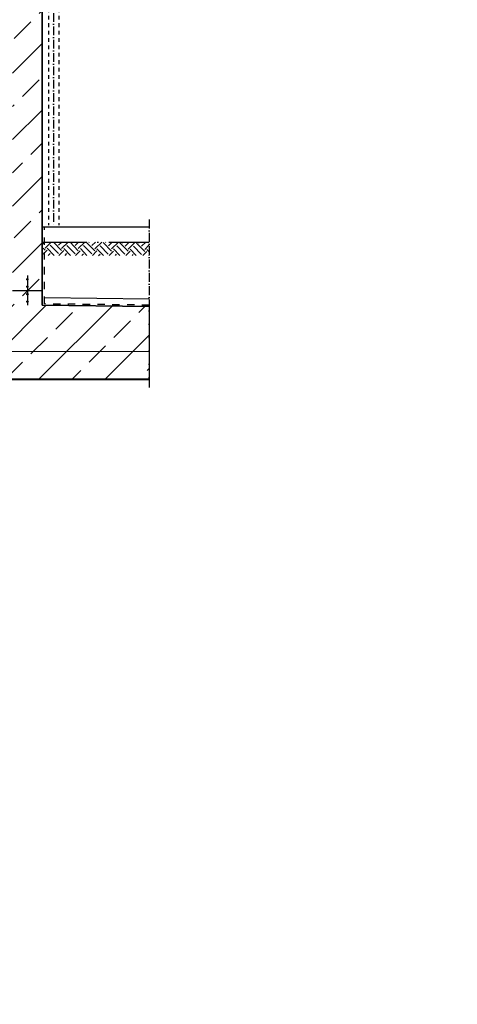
# Model space of a CAD drawing. Header units: millimetres. Extents: x 2605 to 1198744, y 17680 to 73723.
# Tile 620 of 656: x 79878 to 82835, y 46691 to 53345. Entities that reach past the tile are written whole.
import ezdxf

# ---------------------------------------------------------------- set-up
doc = ezdxf.new("R2010")
doc.units = ezdxf.units.MM
doc.linetypes.add('ACAD_ISO10W100', pattern=[18, 12, -3, 0, -3])
doc.linetypes.add('JIS_02_1.0', pattern=[2, 1, -1])
doc.layers.add('Beschriftung', color=7, linetype='Continuous', lineweight=9)
doc.layers.add('Verz. Bandstahl 30x3_5mm im Beton', color=5, linetype='GRENZE1', lineweight=18)
doc.styles.add('LBB3.5M1000', font='isocp.shx', dxfattribs={"height": 3.5})
doc.linetypes.add('GRENZE1', pattern='A,6.35,-2.54,[133,ltypeshp.shx,S=2.54,R=0,X=-2.54,Y=0],-2.54,25.4', length=36.83)
pattern_1 = [(45, (211612.65, 89465.16), (-224.5064, 224.5064), []), (45, (211837.15, 89465.16), (-224.5064, 224.5064), [158.75, -79.375])]

msp = doc.modelspace()

# ---------------------------------------------------------------- hatches: boundary and pattern name
h = msp.add_hatch()
h.set_pattern_fill('ANSI33', color=256, scale=50, style=0)
h.set_pattern_definition([(45, (77427.53, 48335.6), (-224.506, 224.506), []), (45, (77652.04, 48335.6), (-224.506, 224.506), [158.75, -79.375])])
h.paths.add_polyline_path([(75683.0826, 54462.09841), (75683.0826, 54791.95736), (75693.07807, 54801.95283), (75872.89092, 54796.15184), (75883.0826, 54785.96016), (75883.0826, 54655.745), (75893.41597, 54645.41163), (77770.6074, 54584.85099), (77770.6074, 54710.98465), (77790.6074, 54730.98465), (77910.6074, 54730.98465), (77930.6074, 54710.98465), (77930.6074, 54379.58512), (75990.95064, 54442.16099), (75990.6282, 54432.16619), (76030.6074, 54430.8764), (76030.6074, 51415.38512), (79830.6074, 51415.38512), (79830.6074, 54308.28344), (79870.58773, 54306.99362), (79870.91018, 54316.98842), (78930.6074, 54347.32382), (78930.6074, 54710.98465), (78950.6074, 54730.98465), (79070.6074, 54730.98465), (79090.6074, 54710.98465), (79090.6074, 54542.26606), (80171.17429, 54504.40712), (80180.84664, 54494.08988), (80180.84664, 54316.99467), (80170.5294, 54307.32231), (80125.5528, 54308.77332), (80086.86338, 54350.0423), (80085.5736, 54310.0631), (79990.95064, 54313.11576), (79990.6282, 54303.12096), (80030.6074, 54301.83118), (80030.6074, 51415.38512), (80753.34528, 51407.24924), (80753.34528, 50915.38512), (74960.27248, 50915.38512), (74960.27248, 51405.58773), (75830.6074, 51415.38512), (75830.6074, 54437.32867), (75870.26415, 54436.04929), (75870.5866, 54446.04409), (75777.71076, 54449.04038), (75779.00054, 54489.01958), (75737.73156, 54450.33016), (75692.75496, 54451.78117)])
h = msp.add_hatch()
h.set_pattern_fill('EARTH', color=253, scale=12.5, angle=44.35504661, style=0)
h.set_pattern_definition([(44.35505, (117728.6, 48233.28), (1.26356, 112.24609), [79.375, -79.375]), (44.35505, (117707.79, 48254.565), (1.26356, 112.24609), [79.375, -79.375]), (44.35505, (117686.98, 48275.85), (1.26356, 112.24609), [79.375, -79.375]), (134.35505, (117687.14, 48289.88), (-112.24609, 1.26356), [79.375, -79.375]), (134.35505, (117708.42, 48310.69), (-112.24609, 1.26356), [79.375, -79.375]), (134.35505, (117729.705, 48331.5), (-112.24609, 1.26356), [79.375, -79.375])])
h.paths.add_polyline_path([(80753.34528, 51842.05174), (80753.34528, 51752.45834), (80036.02259, 51752.45834), (80036.02259, 51842.05174)])
h = msp.add_hatch()
h.set_pattern_fill('ANSI33', color=256, scale=50, style=0)
h.set_pattern_definition(pattern_1)
h.paths.add_polyline_path([(79935.6074, 51590.55806, -1), (79925.6074, 51590.55806, -1)], flags=17)
h = msp.add_hatch()
h.set_pattern_fill('ANSI33', color=256, scale=50, style=0)
h.set_pattern_definition([(45, (211612.65, 89515.16), (-224.5064, 224.5064), []), (45, (211837.15, 89515.16), (-224.5064, 224.5064), [158.75, -79.375])])
h.paths.add_polyline_path([(79935.6074, 51590.55806, -1), (79925.6074, 51590.55806, -1)], flags=17)
h = msp.add_hatch()
h.set_pattern_fill('ANSI33', color=256, scale=50, style=0)
h.set_pattern_definition(pattern_1)
h.paths.add_polyline_path([(79935.6074, 51540.55806, -1), (79925.6074, 51540.55806, -1)], flags=17)
h = msp.add_hatch()
h.set_pattern_fill('ANSI33', color=256, scale=50, style=0)
h.set_pattern_definition([(45, (211612.65, 89414.82), (-224.5064, 224.5064), []), (45, (211837.15, 89414.82), (-224.5064, 224.5064), [158.75, -79.375])])
h.paths.add_polyline_path([(79935.6074, 51490.21219, -1), (79925.6074, 51490.21219, -1)], flags=17)
h = msp.add_hatch()
h.set_pattern_fill('ANSI33', color=256, scale=50, style=0)
h.set_pattern_definition([(45, (211612.65, 89364.82), (-224.5064, 224.5064), []), (45, (211837.15, 89364.82), (-224.5064, 224.5064), [158.75, -79.375])])
h.paths.add_polyline_path([(79935.6074, 51440.21219, -1), (79925.6074, 51440.21219, -1)], flags=17)

# ---------------------------------------------------------------- linework, layer by layer
for p, q in [((80030.6074, 51415.38512), (80030.6074, 54311.83638)), ((80030.6074, 51944.38512), (80753.34528, 51944.38512)), ((79930.6074, 51615.38512), (79930.6074, 51595.55806)), ((79930.6074, 51585.55806), (79930.6074, 51545.55806)), ((79830.6074, 51515.38512), (80030.6074, 51515.38512)), ((79930.6074, 51535.55806), (79930.6074, 51495.21219)), ((79930.6074, 51485.21219), (79930.6074, 51445.21219)), ((79930.6074, 51435.21219), (79930.6074, 51415.38512)), ((80753.34528, 51457.25241), (80046.71964, 51465.20692)), ((80753.34528, 51407.24924), (80030.6074, 51415.38512)), ((80753.34528, 50915.38512), (74960.27248, 50915.38512)), ((80753.34528, 50910.38512), (74960.27248, 50910.38512))]:
    msp.add_line(p, q)
at = {"color": 254, "linetype": 'JIS_02_1.0', "ltscale": 25}
for p, q in [((80072.00334, 54020.61503), (80072.00334, 51955.99297)), ((80141.77536, 54020.61503), (80141.77536, 51955.99297))]:
    msp.add_line(p, q, dxfattribs=at)
at = {"color": 253, "linetype": 'ACAD_ISO10W100', "ltscale": 5}
msp.add_line((80106.77536, 54020.61503), (80106.77536, 51955.99297), dxfattribs=at)
at = {"linetype": 'ACAD_ISO10W100', "ltscale": 5}
msp.add_line((80753.34528, 51994.38512), (80753.34528, 50860.38512), dxfattribs=at)
at = {"linetype": 'JIS_02_1.0', "ltscale": 50}
for p, q in [((80046.71964, 51424.09299), (80046.71964, 51944.38512)), ((80753.34528, 51416.13401), (80046.71964, 51424.09299))]:
    msp.add_line(p, q, dxfattribs=at)
at = {"color": 253, "linetype": 'ACAD_ISO10W100', "ltscale": 25}
msp.add_line((80030.6074, 51842.05174), (80753.34528, 51842.05174), dxfattribs=at)
msp.add_lwpolyline([(80030.6074, 54301.83118), (80030.6074, 51415.38512), (80753.34528, 51407.24924), (80753.34528, 50915.38512), (74960.27248, 50915.38512), (74960.27248, 51405.58773), (75830.6074, 51415.38512), (75830.6074, 54437.32867)])
for centre in [(79930.6074, 51590.55806), (79930.6074, 51540.55806), (79930.6074, 51490.21219), (79930.6074, 51440.21219)]:
    msp.add_circle(centre, 5)
at = {"layer": 'Verz. Bandstahl 30x3_5mm im Beton', "ltscale": 15}
msp.add_line((74960.27248, 51102.70919), (80753.34528, 51102.70919), dxfattribs=at)

# ---------------------------------------------------------------- texts
at = {"layer": 'Beschriftung', "insert": (66046.37884, 50412.25145), "char_height": 150, "width": 2941.2407164, "attachment_point": 1, "style": 'LBB3.5M1000', "bg_fill": 2}
msp.add_mtext('\\pi98.673;{\\fArial|b1|i0|c0|p34;GROUNDING CONNECTION\\P\\pi307.46;ERDUNGSANSCHLUSS}', dxfattribs=at)

# ---------------------------------------------------------------- next in the draw order: texts
at = {"layer": 'Beschriftung', "insert": (63838.00175, 49871.04459), "char_height": 80, "width": 2941.2407164, "attachment_point": 1, "style": 'LBB3.5M1000', "bg_fill": 2}
msp.add_mtext('\\pi1252.5;{\\fArial|b0|i0|c0|p34;(INSIDE)\\P\\pi1264.9;(INNEN)\\P\\pi1068;NOT TO SCALE\\P\\pi995.01;OHNE MASSSTAB}', dxfattribs=at)

# ---------------------------------------------------------------- next in the draw order: texts
at = {"layer": 'Beschriftung', "insert": (64510.58227, 50412.25145), "char_height": 150, "width": 1358.368794, "attachment_point": 1, "style": 'LBB3.5M1000', "bg_fill": 2}
msp.add_mtext('\\pi115.3;{\\fArial|b1|i0|c0|p34;DETAIL "X"}', dxfattribs=at)
at = {"layer": 'Beschriftung', "insert": (6985.51128, 49177.65283), "char_height": 500, "width": 7399.7669481, "attachment_point": 1, "style": 'LBB3.5M1000'}
msp.add_mtext('\\pi2004.5;{\\fArial|b0|i0|c0|p34;TOP VIEW\\P\\pi1431.8;\\fArial|b0|i1|c0|p34;DRAUFSICHT\\P\\pi64.583;\\fArial|b0|i0|c0|p34;\\H0.6x;(SECTION THROUGH PUMP HOUSE)\\P\\pi330.31;\\fArial|b0|i1|c0|p34;(SCHNITT DURCH PUMPENHAUS)}', dxfattribs=at)

doc.saveas('drawing.dxf')
